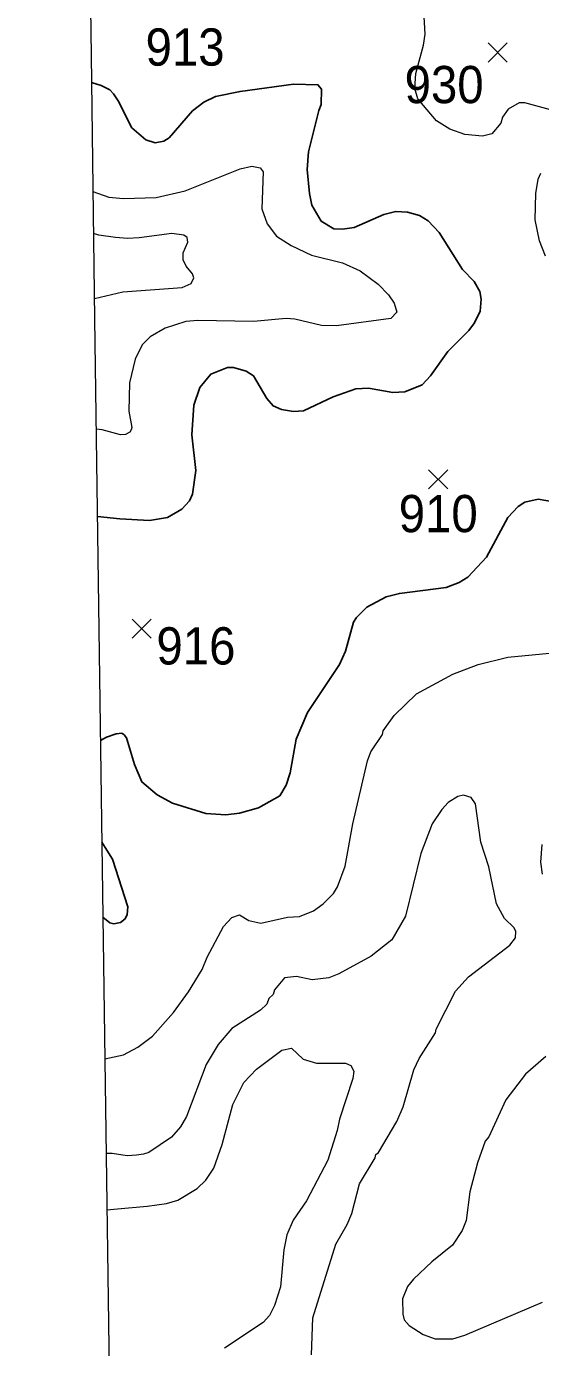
# Model space of a CAD drawing. Extents: x 265 to 291.4, y 7731.5 to 7759.6.
# Drawn here: x 264.956 to 266.059, y 7746.284 to 7749.121 of the extents above; entities that cross this region are included whole.
import ezdxf
from ezdxf.enums import TextEntityAlignment as Align

# ---------------------------------------------------------------- set-up
doc = ezdxf.new("R2010")
doc.units = 0
doc.header["$LTSCALE"] = 0.032
for name, color, linetype, lineweight in [('1', 7, 'Continuous', 25), ('2', 7, 'Continuous', 13), ('21', 7, 'Continuous', 25), ('61', 7, 'Continuous', 13), ('63', 7, 'Continuous', 25)]:
    doc.layers.add(name, color=color, linetype=linetype, lineweight=lineweight)

msp = doc.modelspace()

# ---------------------------------------------------------------- linework, layer by layer
at = {"layer": '1'}
for points in [[(265.1082, 7748.0686), (265.1566, 7748.0631), (265.2202, 7748.0599), (265.2584, 7748.0663), (265.2894, 7748.0838), (265.3061, 7748.1021), (265.3125, 7748.1164), (265.3197, 7748.1673), (265.3109, 7748.2437), (265.3149, 7748.3073), (265.3284, 7748.3455), (265.3515, 7748.3741), (265.3873, 7748.3884), (265.4, 7748.3884), (265.4271, 7748.3805), (265.443, 7748.3701), (265.4716, 7748.3216), (265.4851, 7748.3057), (265.5034, 7748.2978), (265.5289, 7748.2938), (265.5504, 7748.2954), (265.614, 7748.3256), (265.6625, 7748.3423), (265.6896, 7748.3439), (265.7421, 7748.3343), (265.7675, 7748.3359), (265.8049, 7748.3511), (265.8232, 7748.3701), (265.8598, 7748.4227), (265.9051, 7748.468), (265.9171, 7748.4839), (265.9298, 7748.5094), (265.9314, 7748.5348), (265.929, 7748.5515), (265.9163, 7748.573), (265.8916, 7748.5985), (265.8415, 7748.678), (265.8176, 7748.7035), (265.7994, 7748.7146), (265.7739, 7748.7217), (265.7484, 7748.7233), (265.723, 7748.717), (265.6594, 7748.6891), (265.6339, 7748.6852), (265.6156, 7748.686), (265.5885, 7748.7027), (265.5686, 7748.7369), (265.5631, 7748.7623), (265.5583, 7748.8133), (265.5615, 7748.8514), (265.583, 7748.9405), (265.5885, 7748.9533), (265.5893, 7748.9859), (265.5814, 7748.9954), (265.5289, 7748.997), (265.4143, 7748.9811), (265.3618, 7748.9699), (265.3364, 7748.958), (265.3125, 7748.9397), (265.2624, 7748.8816), (265.2505, 7748.8745), (265.2322, 7748.8705), (265.2123, 7748.8769), (265.182, 7748.9031), (265.1526, 7748.9612), (265.1427, 7748.9762), (265.1351, 7748.9843), (265.1166, 7748.9941), (265.0955, 7749.0006)], [(266.0865, 7748.0997), (266.0539, 7748.1052), (266.0253, 7748.0989), (266.011, 7748.0901), (265.9887, 7748.0663), (265.9433, 7747.9812), (265.9028, 7747.9382), (265.8845, 7747.9263), (265.8566, 7747.9159), (265.7564, 7747.9032), (265.7278, 7747.896), (265.6864, 7747.8738), (265.6641, 7747.8515), (265.6577, 7747.8412), (265.6402, 7747.7791), (265.6275, 7747.7505), (265.5591, 7747.6471), (265.5344, 7747.5898), (265.5217, 7747.5182), (265.513, 7747.4912), (265.4994, 7747.4681), (265.4541, 7747.4426), (265.4128, 7747.4315), (265.3841, 7747.4275), (265.3412, 7747.4307), (265.2696, 7747.4529), (265.2362, 7747.4704), (265.2035, 7747.4983), (265.1876, 7747.5357), (265.1709, 7747.593), (265.1656, 7747.5996)], [(265.1656, 7747.5996), (265.1605, 7747.6033), (265.1487, 7747.6017), (265.1278, 7747.5943), (265.1147, 7747.5874)], [(265.1177, 7747.3691), (265.1248, 7747.3576), (265.1407, 7747.3321), (265.1733, 7747.2302), (265.1725, 7747.2135), (265.1679, 7747.2045), (265.158, 7747.1966), (265.1439, 7747.1936), (265.1351, 7747.196), (265.1199, 7747.2081)]]:
    msp.add_lwpolyline(points, dxfattribs=at)
at = {"layer": '2'}
for points in [[(266.0961, 7748.9373), (266.0253, 7748.9564), (266.0133, 7748.9564), (265.9895, 7748.9429), (265.9775, 7748.9262), (265.9736, 7748.9127), (265.9545, 7748.8904), (265.9346, 7748.8848), (265.8964, 7748.8888), (265.8646, 7748.8999), (265.8359, 7748.9182), (265.796, 7748.9651), (265.7894, 7748.9877), (265.7914, 7749.0195), (265.8081, 7749.0805), (265.8113, 7749.1044), (265.8057, 7749.2046)], [(265.0987, 7748.7659), (265.1327, 7748.7544), (265.1646, 7748.7512), (265.2346, 7748.7536), (265.2966, 7748.7679), (265.4143, 7748.8148), (265.4398, 7748.8204), (265.4573, 7748.8172), (265.4637, 7748.8085), (265.4613, 7748.7289), (265.4724, 7748.6971), (265.4923, 7748.6701), (265.5241, 7748.6502), (265.5679, 7748.6295), (265.6339, 7748.6128), (265.6721, 7748.5961), (265.7103, 7748.5674), (265.7325, 7748.5444), (265.7453, 7748.5261), (265.7508, 7748.507), (265.7381, 7748.4935), (265.6212, 7748.4775), (265.5894, 7748.4783), (265.5321, 7748.4919), (265.513, 7748.4935), (265.443, 7748.4871), (265.3237, 7748.4895), (265.2982, 7748.4871), (265.2537, 7748.4728), (265.2218, 7748.4545), (265.2043, 7748.437), (265.1892, 7748.406), (265.1773, 7748.3551), (265.1757, 7748.2946), (265.1821, 7748.2596), (265.1806, 7748.2542), (265.1781, 7748.2492), (265.1688, 7748.2444), (265.1582, 7748.2437), (265.1184, 7748.2542), (265.1056, 7748.2557)], [(266.0698, 7748.6271), (266.0571, 7748.6605), (266.0475, 7748.7051), (266.0491, 7748.7623), (266.0539, 7748.7926), (266.0595, 7748.8053)], [(265.1018, 7748.5364), (265.163, 7748.5507), (265.2903, 7748.5603), (265.3093, 7748.569), (265.3149, 7748.581), (265.3125, 7748.5897), (265.299, 7748.6056), (265.2926, 7748.6192), (265.2926, 7748.6343), (265.3022, 7748.6573), (265.3006, 7748.6677), (265.2934, 7748.6724), (265.268, 7748.6764), (265.198, 7748.6669), (265.173, 7748.6653), (265.1469, 7748.6673), (265.1112, 7748.6726), (265.0999, 7748.6757)], [(265.1241, 7746.9035), (265.1645, 7746.912), (265.1948, 7746.9287), (265.2266, 7746.9526), (265.2719, 7747.0035), (265.3038, 7747.0473), (265.3332, 7747.0958), (265.3435, 7747.1221), (265.3785, 7747.1881), (265.3968, 7747.2072), (265.4128, 7747.2127), (265.4334, 7747.2008), (265.4589, 7747.1952), (265.5162, 7747.208), (265.5416, 7747.2095), (265.5719, 7747.2215), (265.5925, 7747.2366), (265.6148, 7747.2589), (265.6235, 7747.2732), (265.6395, 7747.3177), (265.6562, 7747.4084), (265.688, 7747.5437), (265.6951, 7747.5627), (265.7198, 7747.6001), (265.7214, 7747.6081), (265.7452, 7747.6407), (265.793, 7747.6876), (265.871, 7747.7298), (265.925, 7747.7505), (265.9887, 7747.7664), (266.1303, 7747.7799)], [(265.5679, 7746.2677), (265.5703, 7746.3472), (265.6196, 7746.5055), (265.6442, 7746.5477), (265.6538, 7746.5716), (265.6705, 7746.6352), (265.7039, 7746.6909), (265.7055, 7746.6981), (265.7111, 7746.7028), (265.7508, 7746.7689), (265.7644, 7746.8007), (265.7874, 7746.8802), (265.7986, 7746.9041), (265.8336, 7746.9598), (265.8351, 7746.9677), (265.8765, 7747.0489), (265.9044, 7747.0799), (265.9934, 7747.1475), (266.0054, 7747.1634), (266.0062, 7747.1769), (266.0022, 7747.1849), (265.9815, 7747.2048), (265.9648, 7747.2366), (265.9481, 7747.3161), (265.9306, 7747.3687), (265.9195, 7747.4514), (265.91, 7747.4648), (265.8938, 7747.4702), (265.8812, 7747.4668), (265.8606, 7747.4538), (265.8471, 7747.4394), (265.8264, 7747.4084), (265.8025, 7747.3448), (265.7691, 7747.2103), (265.7397, 7747.1594), (265.6959, 7747.1244), (265.6259, 7747.0862), (265.6045, 7747.0775), (265.5687, 7747.0735), (265.5353, 7747.0807), (265.5098, 7747.0775), (265.4883, 7747.052), (265.4851, 7747.0417), (265.4764, 7747.0329), (265.4716, 7747.021), (265.4581, 7747.0083), (265.3968, 7746.9685), (265.3674, 7746.9343), (265.3419, 7746.8914), (265.2998, 7746.78), (265.2863, 7746.7577), (265.2672, 7746.7354)], [(266.0619, 7747.3639), (266.0587, 7747.3257), (266.0627, 7747.3002)], [(265.1286, 7746.5796), (265.1513, 7746.5813), (265.2152, 7746.5874), (265.2564, 7746.5931), (265.2807, 7746.6002), (265.3221, 7746.6249), (265.3412, 7746.6432), (265.3579, 7746.6686), (265.3762, 7746.7195), (265.3992, 7746.8054), (265.4223, 7746.8532), (265.4493, 7746.8818), (265.5042, 7746.9224), (265.5249, 7746.9263), (265.5496, 7746.9033), (265.5782, 7746.8945), (265.6403, 7746.8945), (265.6522, 7746.889), (265.6585, 7746.877), (265.6562, 7746.8611), (265.6275, 7746.7744), (265.6228, 7746.7498), (265.6029, 7746.6861), (265.5567, 7746.5986), (265.5281, 7746.5573), (265.5146, 7746.5254), (265.5082, 7746.4936), (265.501, 7746.4141), (265.4883, 7746.3743), (265.4772, 7746.3528), (265.4636, 7746.3377), (265.3809, 7746.282)], [(266.0706, 7746.9089), (266.0269, 7746.8707), (265.9847, 7746.8158), (265.9481, 7746.7362), (265.9401, 7746.7267), (265.9234, 7746.6806), (265.9075, 7746.6177), (265.8996, 7746.5564), (265.8908, 7746.535), (265.8701, 7746.5032), (265.8256, 7746.4674), (265.7866, 7746.4308), (265.7739, 7746.4149), (265.7628, 7746.3886), (265.7636, 7746.3552), (265.7667, 7746.3433), (265.7771, 7746.3313), (265.8073, 7746.3114), (265.8328, 7746.3027), (265.871, 7746.3027), (265.8964, 7746.3106), (266.0635, 7746.3814)], [(265.2672, 7746.7354), (265.2186, 7746.7028), (265.2072, 7746.6991), (265.1921, 7746.6966), (265.1725, 7746.6957), (265.14, 7746.7003), (265.1269, 7746.7003)]]:
    msp.add_lwpolyline(points, dxfattribs=at)
at = {"layer": '21'}
for p, q in [((265.9465, 7749.0855), (265.9877, 7749.0443)), ((265.9877, 7749.0855), (265.9465, 7749.0443)), ((265.8189, 7748.1688), (265.8601, 7748.1276)), ((265.8601, 7748.1688), (265.8189, 7748.1276)), ((265.1828, 7747.8479), (265.224, 7747.8067)), ((265.224, 7747.8479), (265.1828, 7747.8067))]:
    msp.add_line(p, q, dxfattribs=at)
at = {"layer": '63', "lineweight": 13}
msp.add_lwpolyline([(264.9561, 7759.2271), (264.9638, 7758.6622), (264.9715, 7758.0972), (264.9791, 7757.5323), (264.9868, 7756.9673), (264.9945, 7756.4024), (265.0022, 7755.8374), (265.0099, 7755.2725), (265.0176, 7754.7075), (265.0253, 7754.1426), (265.033, 7753.5776), (265.0407, 7753.0126), (265.0484, 7752.4477), (265.0561, 7751.8827), (265.0638, 7751.3178), (265.0715, 7750.7528), (265.0793, 7750.1879), (265.087, 7749.6229), (265.0947, 7749.058), (265.1024, 7748.493), (265.1101, 7747.9281), (265.1178, 7747.3631), (265.1256, 7746.7981), (265.1333, 7746.2332)], dxfattribs=at)

# ---------------------------------------------------------------- texts
at = {"layer": '61', "width": 0.95}
for s, p in [('913', (265.2964, 7749.0365)), ('930', (265.8521, 7748.9559)), ('910', (265.8395, 7748.0346)), ('916', (265.3197, 7747.7505))]:
    msp.add_text(s, height=0.08, dxfattribs=at).set_placement(p, align=Align.CENTER)

doc.saveas('drawing.dxf')
